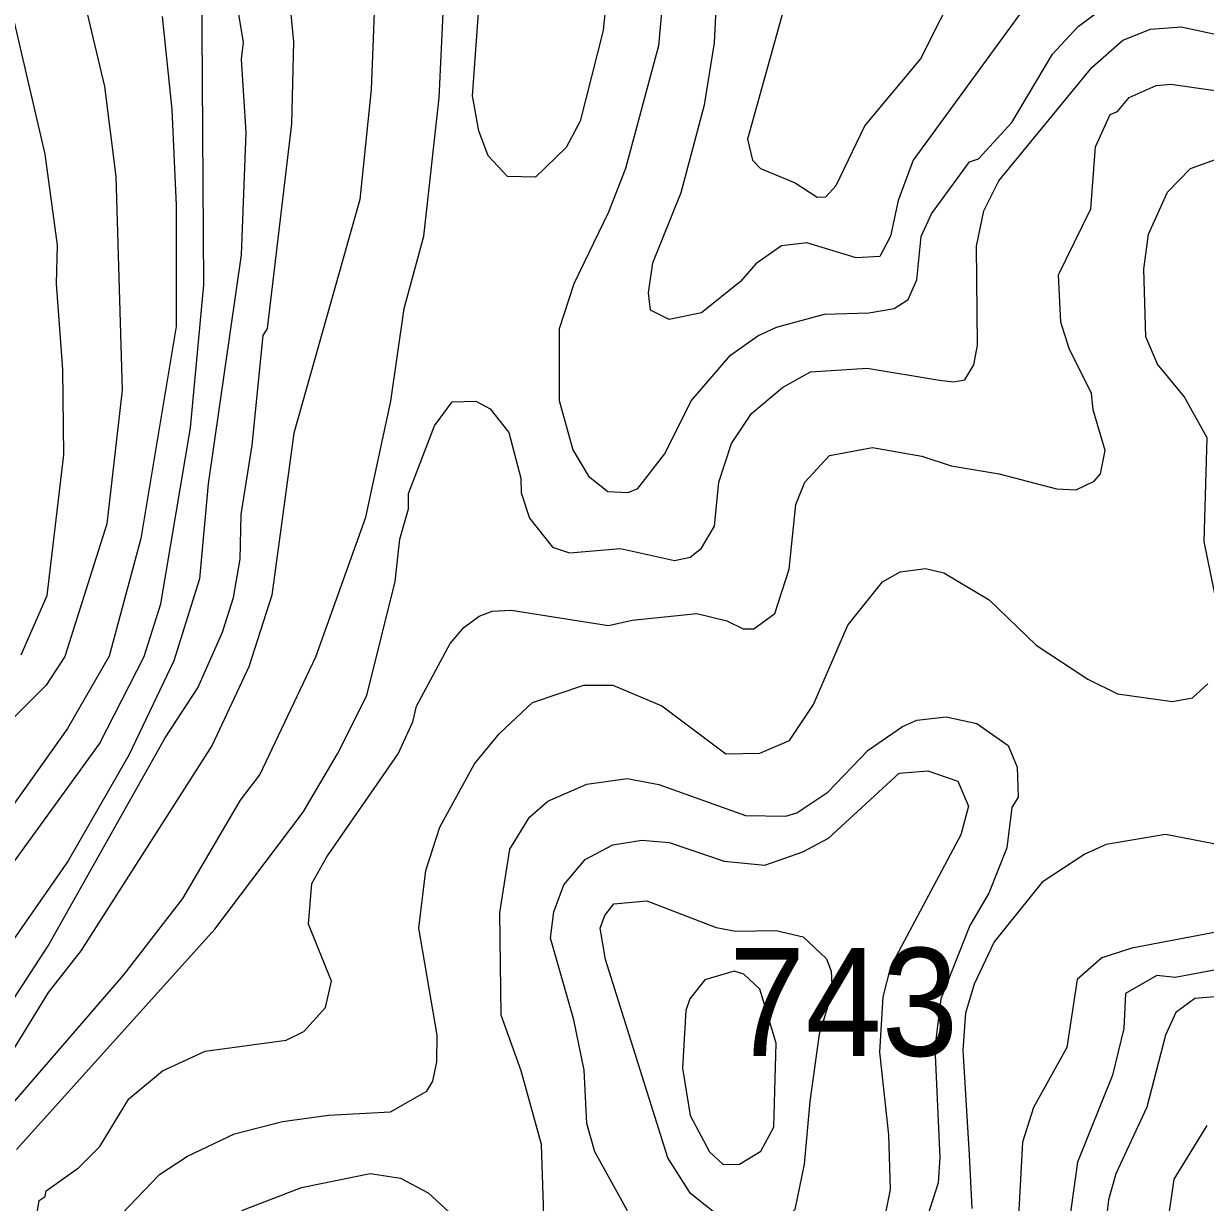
# Model space of a CAD drawing. Extents: x 673.3 to 698.5, y 6984.3 to 7012.3.
# Drawn here: x 687.995 to 688.869, y 6994.01 to 6994.882 of the extents above; entities that cross this region are included whole.
import ezdxf

# ---------------------------------------------------------------- set-up
doc = ezdxf.new("R2010")
doc.units = 0
doc.header["$LTSCALE"] = 0.032
doc.layers.add('1', color=7, linetype='Continuous', lineweight=25)
doc.layers.add('2', color=7, linetype='Continuous', lineweight=13)
doc.layers.add('21', color=7, linetype='Continuous')

msp = doc.modelspace()

# ---------------------------------------------------------------- linework, layer by layer
at = {"layer": '1'}
for points in [[(688.4724, 6994.9546), (688.4644, 6994.8659), (688.4399, 6994.7752), (688.4275, 6994.7428), (688.4019, 6994.6897), (688.391, 6994.6564), (688.391, 6994.6033), (688.401, 6994.567), (688.4126, 6994.5475), (688.427, 6994.536), (688.442, 6994.5354), (688.4492, 6994.5383), (688.4689, 6994.5636), (688.4889, 6994.6033), (688.5178, 6994.637), (688.5379, 6994.6512), (688.5517, 6994.6577), (688.5873, 6994.6673), (688.6201, 6994.6682), (688.6388, 6994.6716), (688.6491, 6994.6782), (688.6556, 6994.6927), (688.6589, 6994.7248), (688.6664, 6994.7416), (688.6945, 6994.7801), (688.7013, 6994.7822), (688.726, 6994.8092), (688.756, 6994.8598), (688.775, 6994.8802), (688.7903, 6994.8915)], [(687.9596, 6994.0519), (688.0687, 6994.1784), (688.1125, 6994.2348), (688.1552, 6994.3076), (688.1695, 6994.3262), (688.2108, 6994.4137), (688.2478, 6994.517), (688.2664, 6994.603), (688.2762, 6994.6714), (688.2908, 6994.7251), (688.3022, 6994.8275), (688.3055, 6994.9007)], [(688.0971, 6994.8877), (688.1043, 6994.8187), (688.1076, 6994.7477), (688.1076, 6994.6581), (688.0814, 6994.5013), (688.0579, 6994.4141), (688.0271, 6994.3606), (687.9866, 6994.3035)], [(688.4416, 6994.0036), (688.4173, 6994.0473), (688.4114, 6994.0683), (688.4095, 6994.1076), (688.4017, 6994.145), (688.3846, 6994.2053), (688.3869, 6994.2248), (688.3944, 6994.245), (688.4101, 6994.2636), (688.4306, 6994.2746), (688.4521, 6994.278), (688.4724, 6994.2762), (688.5131, 6994.2625), (688.543, 6994.2595), (688.5713, 6994.2693), (688.5903, 6994.2794), (688.6424, 6994.3275), (688.6638, 6994.3293), (688.686, 6994.3217), (688.6938, 6994.3031), (688.6881, 6994.2818), (688.636, 6994.1842), (688.6305, 6994.1619), (688.628, 6994.121), (688.6346, 6994.0599), (688.6358, 6994.0194), (688.6257, 6993.969)], [(688.8911, 6994.1633), (688.8613, 6994.1608), (688.8473, 6994.1504), (688.8397, 6994.1336), (688.8259, 6994.0803), (688.8028, 6994.031), (688.7974, 6994.0118), (688.7949, 6993.9901), (688.7966, 6993.9414), (688.7897, 6993.9135), (688.7705, 6993.884), (688.7186, 6993.8433), (688.7111, 6993.8339), (688.7095, 6993.8001), (688.7187, 6993.7727), (688.7346, 6993.6734), (688.7639, 6993.6179), (688.8163, 6993.5693), (688.8427, 6993.5362), (688.8772, 6993.48)]]:
    msp.add_lwpolyline(points, dxfattribs=at)
at = {"layer": '2'}
for points in [[(688.0155, 6995.0001), (688.0546, 6994.8359), (688.0628, 6994.7691), (688.0676, 6994.6111), (688.0563, 6994.5122), (688.0252, 6994.4139), (688.0113, 6994.3927), (687.9567, 6994.3381)], [(688.4325, 6994.9705), (688.4236, 6994.8773), (688.4065, 6994.8101), (688.3961, 6994.7906), (688.3733, 6994.7686), (688.3526, 6994.7693), (688.3384, 6994.7844), (688.3316, 6994.8031), (688.3267, 6994.8289), (688.3319, 6994.9007)], [(687.7118, 6993.6773), (687.6989, 6993.719), (687.6955, 6993.7988), (687.6909, 6993.8287), (687.6858, 6993.8428), (687.6752, 6993.8544), (687.6591, 6993.8571), (687.6468, 6993.867), (687.6481, 6993.884), (687.6587, 6993.9063), (687.7482, 6994.0131), (687.7846, 6994.0398), (687.8052, 6994.0596), (687.8573, 6994.1207), (687.9753, 6994.2453), (688.0507, 6994.3492), (688.0838, 6994.4138), (688.0961, 6994.4528), (688.1181, 6994.5831), (688.128, 6994.689), (688.1265, 6994.9161)], [(687.9392, 6994.087), (688.0127, 6994.1997), (688.0994, 6994.3536), (688.1235, 6994.3907), (688.1418, 6994.432), (688.1499, 6994.4577), (688.1549, 6994.486), (688.1557, 6994.5189), (688.1637, 6994.5704), (688.1719, 6994.6515), (688.1751, 6994.6566), (688.1931, 6994.8082), (688.1947, 6994.8688), (688.1898, 6994.9176)], [(688.255, 6994.916), (688.2517, 6994.8337), (688.2435, 6994.7522), (688.1945, 6994.5791), (688.1784, 6994.4594), (688.1614, 6994.4062), (688.1341, 6994.3483), (688.0369, 6994.1961), (688.0127, 6994.1651), (687.9731, 6994.1007)], [(688.5635, 6994.9167), (688.5303, 6994.7968), (688.534, 6994.7813), (688.5398, 6994.7751), (688.5655, 6994.7646), (688.5819, 6994.7538), (688.5883, 6994.7541), (688.5958, 6994.7625), (688.617, 6994.8066), (688.6582, 6994.8561), (688.6876, 6994.9144)], [(688.1504, 6994.9087), (688.1572, 6994.8686), (688.1557, 6994.856), (688.159, 6994.8017), (688.1557, 6994.7112), (688.1313, 6994.5418), (688.1248, 6994.4714), (688.1058, 6994.4106), (688.0725, 6994.3409), (688.0277, 6994.2626), (687.9504, 6994.1518)], [(688.7336, 6994.8919), (688.6528, 6994.7812), (688.6417, 6994.7515), (688.6361, 6994.7251), (688.6281, 6994.7099), (688.6106, 6994.709), (688.5742, 6994.7202), (688.5554, 6994.7179), (688.5365, 6994.7045), (688.5251, 6994.6915), (688.4962, 6994.6682), (688.4724, 6994.6633), (688.4584, 6994.6702), (688.457, 6994.6832), (688.4602, 6994.7053), (688.4813, 6994.7574), (688.4984, 6994.8223), (688.5058, 6994.8682), (688.5075, 6994.9035)], [(687.9929, 6994.4151), (688.012, 6994.4591), (688.0245, 6994.5633), (688.0237, 6994.6264), (688.0189, 6994.6898), (688.0197, 6994.7183), (688.0106, 6994.7857), (687.9878, 6994.8834)], [(688.6723, 6994.6184), (688.6828, 6994.6171), (688.691, 6994.6188), (688.6977, 6994.6299), (688.7005, 6994.6443), (688.6997, 6994.7176), (688.7051, 6994.7437), (688.7162, 6994.7661), (688.7852, 6994.8498), (688.808, 6994.8701), (688.8284, 6994.8782), (688.8511, 6994.8799), (688.9212, 6994.8649)], [(688.005, 6994.0036), (688.0062, 6994.0112), (688.0105, 6994.0142), (688.0112, 6994.0185), (688.0353, 6994.0355), (688.051, 6994.0513), (688.0725, 6994.0865), (688.0973, 6994.1072), (688.1291, 6994.1217), (688.1888, 6994.1299), (688.202, 6994.1364), (688.2181, 6994.1541), (688.2224, 6994.1736), (688.2054, 6994.2158), (688.2078, 6994.246), (688.219, 6994.2657), (688.2718, 6994.3418), (688.2827, 6994.3655), (688.2854, 6994.3772), (688.3102, 6994.4236), (688.3203, 6994.4354), (688.3318, 6994.4438), (688.3414, 6994.4474), (688.3553, 6994.4481), (688.4275, 6994.4368), (688.445, 6994.4409), (688.4928, 6994.4458), (688.515, 6994.4403), (688.527, 6994.4345), (688.5351, 6994.4345), (688.5505, 6994.4457), (688.5611, 6994.4786), (688.5661, 6994.5264), (688.5728, 6994.5429), (688.591, 6994.5627), (688.6228, 6994.5687), (688.6592, 6994.5622), (688.6811, 6994.5551), (688.7165, 6994.5491), (688.7589, 6994.5381), (688.7735, 6994.5372), (688.7869, 6994.5436), (688.7915, 6994.5492), (688.7949, 6994.5663), (688.786, 6994.5966), (688.7848, 6994.6085), (688.7682, 6994.6419), (688.7622, 6994.6613), (688.7605, 6994.6965), (688.7844, 6994.7453), (688.7879, 6994.7911), (688.7986, 6994.8152), (688.8041, 6994.8174), (688.8128, 6994.8276), (688.8326, 6994.8365), (688.8435, 6994.8375), (688.9005, 6994.8294)], [(688.8784, 6994.4495), (688.8682, 6994.4991), (688.8705, 6994.5758), (688.8534, 6994.6063), (688.8338, 6994.6304), (688.825, 6994.6505), (688.8236, 6994.7005), (688.827, 6994.7264), (688.8412, 6994.7575), (688.858, 6994.775), (688.8889, 6994.7863)], [(687.9894, 6994.049), (688.1361, 6994.2121), (688.2014, 6994.2987), (688.227, 6994.3418), (688.2485, 6994.385), (688.2696, 6994.4694), (688.273, 6994.5007), (688.2794, 6994.5232), (688.2795, 6994.5346), (688.2986, 6994.5846), (688.3117, 6994.6023), (688.3293, 6994.603), (688.3398, 6994.5973), (688.3537, 6994.5796), (688.3625, 6994.546), (688.3628, 6994.5351), (688.3691, 6994.5164), (688.386, 6994.4949), (688.3986, 6994.4907), (688.4364, 6994.4938), (688.4763, 6994.485), (688.4879, 6994.4874), (688.4963, 6994.4942), (688.5058, 6994.5105), (688.5091, 6994.543), (688.5185, 6994.5715), (688.5332, 6994.5937), (688.5561, 6994.6131), (688.5769, 6994.6246), (688.6188, 6994.6274), (688.6723, 6994.6184)], [(688.3005, 6994.1138), (688.3007, 6994.1335), (688.287, 6994.2129), (688.2923, 6994.2554), (688.3026, 6994.2877), (688.3284, 6994.3345), (688.3468, 6994.3568), (688.3712, 6994.3799), (688.4091, 6994.3927), (688.4306, 6994.3928), (688.467, 6994.3773), (688.5142, 6994.3419), (688.5394, 6994.3424), (688.5614, 6994.3517), (688.5792, 6994.3785), (688.6045, 6994.4372), (688.6302, 6994.4692), (688.6432, 6994.4766), (688.6621, 6994.4791), (688.6755, 6994.4758), (688.7092, 6994.4558), (688.7439, 6994.4222), (688.7821, 6994.3971), (688.8042, 6994.3862), (688.8449, 6994.3807)], [(688.8449, 6994.3807), (688.8595, 6994.3834), (688.8709, 6994.3936)], [(688.3804, 6993.9775), (688.3779, 6994.0527), (688.3627, 6994.1072), (688.3479, 6994.1484), (688.3471, 6994.2241), (688.3544, 6994.2713), (688.3689, 6994.2949), (688.3826, 6994.3068), (688.4114, 6994.3195), (688.4412, 6994.3236), (688.4646, 6994.3192), (688.5287, 6994.2963), (688.5586, 6994.2957), (688.5667, 6994.2981), (688.5897, 6994.3136), (688.6196, 6994.3446), (688.6449, 6994.3622), (688.6557, 6994.3668), (688.6774, 6994.3692), (688.6999, 6994.3643), (688.7231, 6994.3481), (688.7299, 6994.3319), (688.7306, 6994.3099), (688.7258, 6994.3021), (688.7223, 6994.2724), (688.7089, 6994.2387), (688.6947, 6994.2149), (688.6734, 6994.1606), (688.6688, 6994.1243), (688.6725, 6994.043), (688.6714, 6994.0242), (688.6495, 6993.9557)], [(688.9316, 6994.2643), (688.8397, 6994.2821), (688.7957, 6994.2748), (688.7798, 6994.2677), (688.7484, 6994.2469), (688.7128, 6994.2026), (688.698, 6994.1714), (688.6915, 6994.1499), (688.6897, 6994.1224), (688.6944, 6994.045), (688.6964, 6994.0053)], [(688.9419, 6994.2221), (688.8147, 6994.1981), (688.7926, 6994.1909), (688.7742, 6994.1748), (688.7665, 6994.1244), (688.742, 6994.0802), (688.7339, 6994.0544), (688.7289, 6993.963), (688.7247, 6993.9395), (688.7198, 6993.9285), (688.6943, 6993.8967), (688.6775, 6993.8696), (688.6628, 6993.8359), (688.6607, 6993.8245), (688.6622, 6993.7868), (688.6849, 6993.692), (688.7069, 6993.6325), (688.7468, 6993.5752), (688.7571, 6993.5514), (688.8084, 6993.4949), (688.8345, 6993.4575), (688.8621, 6993.4267), (688.9255, 6993.3793)], [(688.8902, 6994.1844), (688.8468, 6994.1763), (688.8333, 6994.1778), (688.81, 6994.1644), (688.8087, 6994.1386), (688.8005, 6994.104), (688.7746, 6994.0397), (688.7682, 6993.9955)], [(688.0674, 6994.0013), (688.0953, 6994.0304), (688.116, 6994.044), (688.1508, 6994.0606), (688.1862, 6994.0697), (688.2202, 6994.0744), (688.2662, 6994.0769), (688.2931, 6994.0922), (688.2975, 6994.0996), (688.3005, 6994.1138)], [(688.8965, 6993.5405), (688.85, 6993.5805), (688.8059, 6993.6247), (688.7916, 6993.646), (688.7698, 6993.744), (688.7475, 6993.7844), (688.7421, 6993.8001), (688.7421, 6993.8127), (688.7508, 6993.824), (688.7775, 6993.8324), (688.7963, 6993.8438), (688.813, 6993.8597), (688.8366, 6993.9027), (688.8373, 6993.9671), (688.846, 6994.027), (688.8705, 6994.0667)], [(688.1562, 6994.0039), (688.2002, 6994.0209), (688.2511, 6994.0313), (688.2735, 6994.0278), (688.2939, 6994.0168), (688.313, 6993.9993)]]:
    msp.add_lwpolyline(points, dxfattribs=at)
for points in [[(688.5122, 6993.9971), (688.4881, 6994.0164), (688.4713, 6994.0429), (688.4252, 6994.1897), (688.4213, 6994.2128), (688.4246, 6994.2221), (688.4315, 6994.2309), (688.4559, 6994.2331), (688.5072, 6994.2134), (688.5215, 6994.2105), (688.5514, 6994.2112), (688.5716, 6994.2064), (688.5888, 6994.19), (688.5921, 6994.1809), (688.593, 6994.1655), (688.5832, 6994.1343), (688.5764, 6994.0846), (688.5722, 6994.0381), (688.5652, 6994.0047), (688.5492, 6993.9896), (688.5333, 6993.9875)], [(688.5402, 6994.0478), (688.5498, 6994.0656), (688.5514, 6994.1277), (688.5395, 6994.1676), (688.5277, 6994.1787), (688.5204, 6994.1811), (688.4986, 6994.1745), (688.4875, 6994.1606), (688.4847, 6994.152), (688.4823, 6994.1093), (688.4878, 6994.0742), (688.5021, 6994.0472), (688.5122, 6994.0379), (688.5243, 6994.0382)]]:
    msp.add_lwpolyline(points, close=True, dxfattribs=at)

# ---------------------------------------------------------------- texts
at = {"layer": '21', "width": 0.95}
msp.add_text('743', height=0.08, dxfattribs=at).set_placement((688.5166, 6994.1182))

doc.saveas('drawing.dxf')
